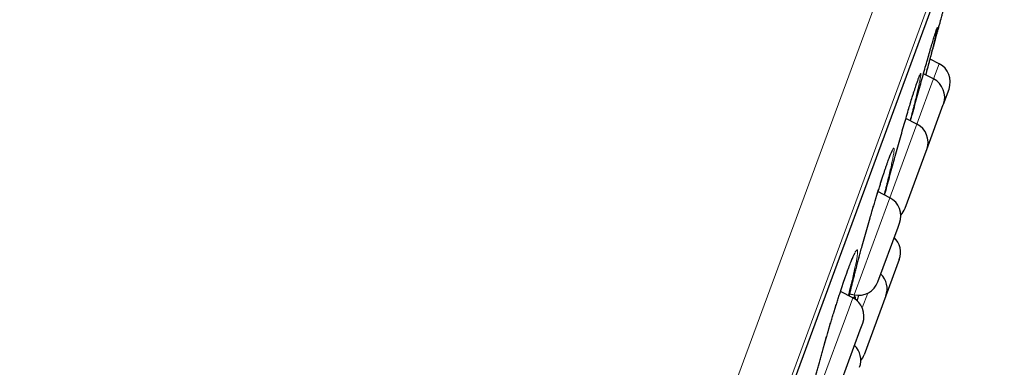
# Model space of a CAD drawing. Header units: millimetres. Extents: x 8 to 778, y 12 to 1829.
# Tile 333 of 335: x 729.67 to 753.7, y 1692.46 to 1700.94. Entities that reach past the tile are written whole.
import ezdxf

# ---------------------------------------------------------------- set-up
doc = ezdxf.new("R2010")
doc.units = ezdxf.units.MM

msp = doc.modelspace()

# ---------------------------------------------------------------- linework, layer by layer
at = {"color": 8, "linetype": 'Continuous', "lineweight": 0}
for p, q in [((728.735, 1642.193), (752.917, 1707.746)), ((753.696, 1706.324), (730.251, 1642.768)), ((730.657, 1643.577), (753.48, 1705.446)), ((751.97, 1699.493), (752.107, 1699.864)), ((751.564, 1698.393), (751.963, 1699.475)), ((751.963, 1699.475), (751.97, 1699.493)), ((751.39, 1698.848), (751.396, 1698.867)), ((750.901, 1696.596), (751.538, 1698.321)), ((751.538, 1698.321), (751.564, 1698.393)), ((750.843, 1696.437), (750.901, 1696.596)), ((750.029, 1694.232), (750.843, 1696.437)), ((750.049, 1694.232), (750.019, 1694.143)), ((750.362, 1694.269), (750.231, 1693.912)), ((749.899, 1693.88), (750.001, 1694.157)), ((749.129, 1691.793), (749.899, 1693.88))]:
    msp.add_line(p, q, dxfattribs=at)
at = {"color": 7, "linetype": 'Continuous', "lineweight": 30}
for p, q in [((730.665, 1643.597), (753.473, 1705.425)), ((752.107, 1699.864), (751.887, 1699.977)), ((751.97, 1699.493), (751.725, 1699.62)), ((752.21, 1698.876), (752.347, 1699.246)), ((751.389, 1698.844), (751.398, 1698.875)), ((751.398, 1698.875), (751.401, 1698.882)), ((751.804, 1697.775), (752.206, 1698.865)), ((752.206, 1698.865), (752.21, 1698.876)), ((751.564, 1698.393), (751.296, 1698.531)), ((751.788, 1697.732), (751.804, 1697.775)), ((751.276, 1696.342), (751.788, 1697.732)), ((750.901, 1696.596), (750.614, 1696.744)), ((750.613, 1694.545), (751.106, 1695.882)), ((751.106, 1695.882), (751.141, 1695.978)), ((751.133, 1695.09), (750.805, 1694.201)), ((750.001, 1694.157), (749.7, 1694.312)), ((749.927, 1694.256), (750.029, 1694.232)), ((750.805, 1694.201), (750.277, 1692.768)), ((750.18, 1693.372), (750.242, 1693.539)), ((749.713, 1692.106), (750.18, 1693.372))]:
    msp.add_line(p, q, dxfattribs=at)
for centre, start, end in [((751.878, 1699.419), 339.7512, 62.7512), ((751.741, 1699.049), 339.7512, 62.7512), ((751.335, 1697.948), 339.7512, 62.7512), ((750.672, 1696.151), 339.7512, 62.7512), ((750.806, 1696.515), 316.9175, 339.7512), ((750.664, 1695.263), 339.7512, 46.173), ((750.336, 1694.374), 339.7512, 46.173), ((750.144, 1694.718), 256.7512, 339.7512), ((749.772, 1693.712), 339.7512, 62.7512), ((749.695, 1692.635), 339.7512, 46.173), ((749.808, 1692.941), 320.7015, 339.7512)]:
    msp.add_arc(centre, 0.5, start, end, dxfattribs=at)
for points, knots in [([(751.957, 1700.235), (751.959, 1700.242), (751.974, 1700.297), (752, 1700.394), (752.035, 1700.522), (752.067, 1700.64), (752.096, 1700.747), (752.122, 1700.841), (752.144, 1700.922), (752.163, 1700.992), (752.178, 1701.047), (752.189, 1701.088), (752.196, 1701.113), (752.199, 1701.125), (752.199, 1701.123), (752.198, 1701.123)], [0, 0, 0, 0, 0.014035, 0.099763, 0.18609, 0.274306, 0.363173, 0.448726, 0.534877, 0.622915, 0.711606, 0.796925, 0.883464, 0.97063, 1, 1, 1, 1]), ([(752.048, 1700.659), (752.047, 1700.655), (752.043, 1700.633), (752.027, 1700.568), (752.002, 1700.462), (751.97, 1700.333), (751.932, 1700.184), (751.889, 1700.015), (751.84, 1699.829), (751.803, 1699.687), (751.781, 1699.605), (751.777, 1699.592)], [0, 0, 0, 0, 0.024771, 0.160661, 0.296231, 0.432227, 0.567792, 0.703934, 0.840511, 0.976653, 1, 1, 1, 1]), ([(752.006, 1700.586), (752.009, 1700.596), (752.017, 1700.621), (752.027, 1700.653), (752.036, 1700.681), (752.042, 1700.698), (752.046, 1700.707), (752.046, 1700.708), (752.047, 1700.709)], [0, 0, 0, 0, 0.147794, 0.363258, 0.573709, 0.748182, 0.895095, 1, 1, 1, 1]), ([(751.808, 1699.916), (751.81, 1699.922), (751.83, 1699.99), (751.865, 1700.113), (751.911, 1700.272), (751.952, 1700.41), (751.985, 1700.519), (752.001, 1700.571), (752.008, 1700.593)], [0, 0, 0, 0, 0.0209, 0.226798, 0.433358, 0.639261, 0.844734, 1, 1, 1, 1]), ([(751.782, 1699.59), (751.786, 1699.605), (751.804, 1699.673), (751.837, 1699.792), (751.878, 1699.945), (751.919, 1700.094), (751.944, 1700.187), (751.957, 1700.235)], [0, 0, 0, 0, 0.065004, 0.294948, 0.527903, 0.762381, 1, 1, 1, 1]), ([(751.408, 1698.473), (751.423, 1698.529), (751.459, 1698.661), (751.517, 1698.871), (751.58, 1699.1), (751.641, 1699.321), (751.7, 1699.532), (751.756, 1699.732), (751.791, 1699.854), (751.808, 1699.916)], [0, 0, 0, 0, 0.110147, 0.260699, 0.41172, 0.562254, 0.708028, 0.854232, 1, 1, 1, 1]), ([(751.477, 1699.128), (751.482, 1699.144), (751.495, 1699.186), (751.515, 1699.248), (751.537, 1699.315), (751.557, 1699.376), (751.575, 1699.429), (751.591, 1699.475), (751.605, 1699.513), (751.616, 1699.541), (751.624, 1699.56), (751.628, 1699.569), (751.63, 1699.573), (751.63, 1699.572), (751.63, 1699.572)], [0, 0, 0, 0, 0.061658, 0.166608, 0.271806, 0.376944, 0.481634, 0.585376, 0.687438, 0.78665, 0.86844, 0.93978, 0.998421, 1, 1, 1, 1]), ([(751.603, 1699.299), (751.603, 1699.299), (751.595, 1699.261), (751.572, 1699.165), (751.535, 1699.011), (751.491, 1698.836), (751.446, 1698.658), (751.413, 1698.534), (751.399, 1698.478)], [0, 0, 0, 0, 0.000063, 0.207642, 0.414563, 0.622392, 0.830885, 1, 1, 1, 1]), ([(751.402, 1698.888), (751.419, 1698.944), (751.446, 1699.032), (751.47, 1699.107), (751.478, 1699.134)], [0, 0, 0, 0, 0.629804, 1, 1, 1, 1]), ([(750.777, 1696.66), (750.781, 1696.677), (750.803, 1696.762), (750.846, 1696.925), (750.906, 1697.147), (750.968, 1697.375), (751.031, 1697.605), (751.096, 1697.836), (751.16, 1698.062), (751.223, 1698.282), (751.283, 1698.49), (751.34, 1698.681), (751.374, 1698.795), (751.39, 1698.848)], [0, 0, 0, 0, 0.025934, 0.124922, 0.224008, 0.32341, 0.422493, 0.521432, 0.62068, 0.719607, 0.816222, 0.913127, 1, 1, 1, 1]), ([(750.733, 1697.119), (750.738, 1697.135), (750.753, 1697.18), (750.776, 1697.25), (750.803, 1697.329), (750.828, 1697.403), (750.852, 1697.47), (750.874, 1697.531), (750.895, 1697.585), (750.913, 1697.632), (750.929, 1697.67), (750.941, 1697.699), (750.95, 1697.718), (750.956, 1697.729), (750.958, 1697.733), (750.958, 1697.732), (750.958, 1697.732)], [0, 0, 0, 0, 0.045286, 0.13099, 0.216954, 0.303287, 0.389856, 0.476421, 0.562634, 0.648054, 0.73203, 0.813573, 0.881168, 0.941116, 0.991974, 1, 1, 1, 1]), ([(750.465, 1696.252), (750.477, 1696.291), (750.5, 1696.371), (750.536, 1696.489), (750.571, 1696.604), (750.605, 1696.716), (750.639, 1696.824), (750.671, 1696.928), (750.703, 1697.027), (750.723, 1697.088), (750.733, 1697.119)], [0, 0, 0, 0, 0.124581, 0.250622, 0.376721, 0.502605, 0.628071, 0.752938, 0.877063, 1, 1, 1, 1]), ([(750.836, 1696.95), (750.834, 1696.945), (750.818, 1696.879), (750.794, 1696.784), (750.769, 1696.691), (750.763, 1696.667)], [0, 0, 0, 0, 0.062566, 0.761711, 1, 1, 1, 1]), ([(750.187, 1695.274), (750.2, 1695.323), (750.234, 1695.445), (750.29, 1695.648), (750.356, 1695.878), (750.414, 1696.081), (750.451, 1696.204), (750.465, 1696.253)], [0, 0, 0, 0, 0.150309, 0.383205, 0.615354, 0.847036, 1, 1, 1, 1]), ([(748.907, 1691.351), (748.907, 1691.351), (748.907, 1691.351), (748.907, 1691.357), (748.907, 1691.37), (748.909, 1691.391), (748.913, 1691.42), (748.918, 1691.458), (748.926, 1691.504), (748.936, 1691.559), (748.948, 1691.62), (748.962, 1691.689), (748.979, 1691.764), (748.997, 1691.845), (749.017, 1691.931), (749.039, 1692.022), (749.063, 1692.118), (749.088, 1692.22), (749.116, 1692.326), (749.145, 1692.437), (749.175, 1692.551), (749.207, 1692.669), (749.24, 1692.789), (749.274, 1692.91), (749.309, 1693.032), (749.344, 1693.154), (749.379, 1693.276), (749.415, 1693.397), (749.451, 1693.518), (749.487, 1693.638), (749.524, 1693.759), (749.561, 1693.878), (749.598, 1693.996), (749.634, 1694.111), (749.67, 1694.223), (749.706, 1694.331), (749.74, 1694.435), (749.774, 1694.535), (749.806, 1694.628), (749.832, 1694.701), (749.856, 1694.771), (749.88, 1694.837), (749.908, 1694.911), (749.933, 1694.978), (749.957, 1695.039), (749.98, 1695.093), (750, 1695.14), (750.017, 1695.179), (750.031, 1695.208), (750.042, 1695.228), (750.048, 1695.24), (750.051, 1695.245), (750.051, 1695.244), (750.051, 1695.244)], [0, 0, 0, 0, 0.005377, 0.017798, 0.032194, 0.048483, 0.06639, 0.085541, 0.105573, 0.126187, 0.147159, 0.168328, 0.18958, 0.210816, 0.231976, 0.253027, 0.274276, 0.295779, 0.317492, 0.339366, 0.361347, 0.383377, 0.405385, 0.427311, 0.449106, 0.470728, 0.492147, 0.51334, 0.534661, 0.556167, 0.577824, 0.599602, 0.621467, 0.643383, 0.665302, 0.687179, 0.708975, 0.730658, 0.7522, 0.772909, 0.784087, 0.805189, 0.826339, 0.847553, 0.868777, 0.889925, 0.910887, 0.931503, 0.951534, 0.968274, 0.983304, 0.996318, 1, 1, 1, 1]), ([(749.915, 1694.202), (749.918, 1694.214), (749.926, 1694.252), (749.942, 1694.321), (749.963, 1694.408), (749.986, 1694.501), (750.01, 1694.6), (750.037, 1694.703), (750.064, 1694.811), (750.094, 1694.924), (750.124, 1695.039), (750.156, 1695.157), (750.177, 1695.237), (750.188, 1695.276)], [0, 0, 0, 0, 0.0475065, 0.140759, 0.2335465, 0.3271531, 0.4218819, 0.517539, 0.6139092, 0.7107565, 0.8078317, 0.9048295, 1, 1, 1, 1]), ([(750.106, 1694.079), (750.114, 1694.104), (750.128, 1694.152), (750.142, 1694.2), (750.149, 1694.222)], [0, 0, 0, 0, 0.5241, 1, 1, 1, 1])]:
    msp.add_open_spline(points, degree=3, knots=knots, dxfattribs=at)
at = {"color": 8, "linetype": 'Continuous', "lineweight": 0}
for points, knots in [([(752.008, 1700.593), (752.01, 1700.601), (752.023, 1700.641), (752.038, 1700.688), (752.054, 1700.734), (752.063, 1700.751), (752.065, 1700.744), (752.06, 1700.714), (752.052, 1700.676), (752.048, 1700.659)], [0, 0, 0, 0, 0.040835, 0.205785, 0.370299, 0.535341, 0.699866, 0.864691, 1, 1, 1, 1]), ([(751.478, 1699.134), (751.486, 1699.157), (751.509, 1699.231), (751.543, 1699.335), (751.579, 1699.444), (751.61, 1699.529), (751.634, 1699.59), (751.651, 1699.624), (751.661, 1699.634), (751.664, 1699.618), (751.66, 1699.575), (751.648, 1699.508), (751.63, 1699.418), (751.612, 1699.338), (751.603, 1699.299)], [0, 0, 0, 0, 0.038721, 0.126246, 0.213606, 0.301246, 0.388608, 0.475773, 0.563217, 0.650387, 0.737768, 0.82543, 0.912812, 1, 1, 1, 1]), ([(751.396, 1698.867), (751.397, 1698.871), (751.399, 1698.879), (751.401, 1698.885), (751.402, 1698.888)], [0, 0, 0, 0, 0.621462, 1, 1, 1, 1]), ([(750.732, 1697.119), (750.733, 1697.121), (750.753, 1697.181), (750.789, 1697.292), (750.839, 1697.435), (750.883, 1697.557), (750.92, 1697.656), (750.952, 1697.731), (750.977, 1697.781), (750.995, 1697.806), (751.005, 1697.804), (751.009, 1697.778), (751.004, 1697.726), (750.993, 1697.648), (750.974, 1697.548), (750.948, 1697.424), (750.916, 1697.28), (750.878, 1697.123), (750.849, 1697.006), (750.836, 1696.95)], [0, 0, 0, 0, 0.003191, 0.06585, 0.128709, 0.19137, 0.253936, 0.316703, 0.379271, 0.441731, 0.50439, 0.566854, 0.629502, 0.692351, 0.755, 0.817545, 0.880287, 0.942829, 1, 1, 1, 1]), ([(750.465, 1696.253), (750.473, 1696.279), (750.502, 1696.379), (750.553, 1696.547), (750.616, 1696.752), (750.676, 1696.945), (750.713, 1697.061), (750.732, 1697.119)], [0, 0, 0, 0, 0.079768, 0.312375, 0.541353, 0.771032, 1, 1, 1, 1]), ([(749.838, 1694.721), (749.838, 1694.722), (749.858, 1694.778), (749.895, 1694.881), (749.946, 1695.014), (749.991, 1695.126), (750.03, 1695.214), (750.062, 1695.278), (750.087, 1695.317), (750.105, 1695.33), (750.115, 1695.318), (750.118, 1695.28), (750.113, 1695.217), (750.101, 1695.129), (750.081, 1695.019), (750.053, 1694.886), (750.019, 1694.734), (749.978, 1694.563), (749.935, 1694.389), (749.904, 1694.268), (749.89, 1694.214)], [0, 0, 0, 0, 0.001355, 0.060771, 0.120377, 0.179794, 0.239156, 0.298709, 0.358072, 0.417364, 0.476847, 0.536143, 0.595638, 0.655324, 0.714819, 0.774217, 0.833802, 0.893197, 0.952825, 1, 1, 1, 1]), ([(749.914, 1694.202), (749.917, 1694.213), (749.93, 1694.271), (749.96, 1694.396), (750.003, 1694.574), (750.053, 1694.77), (750.107, 1694.977), (750.152, 1695.147), (750.18, 1695.248), (750.187, 1695.274)], [0, 0, 0, 0, 0.042185, 0.22146, 0.400166, 0.578906, 0.758215, 0.936954, 1, 1, 1, 1]), ([(749.153, 1691.792), (749.144, 1691.765), (749.115, 1691.685), (749.073, 1691.574), (749.027, 1691.459), (748.988, 1691.369), (748.955, 1691.303), (748.929, 1691.263), (748.911, 1691.247), (748.9, 1691.258), (748.896, 1691.294), (748.901, 1691.356), (748.913, 1691.442), (748.933, 1691.551), (748.959, 1691.682), (748.993, 1691.834), (749.034, 1692.004), (749.08, 1692.19), (749.132, 1692.39), (749.188, 1692.602), (749.249, 1692.822), (749.313, 1693.049), (749.379, 1693.278), (749.447, 1693.507), (749.515, 1693.734), (749.584, 1693.954), (749.651, 1694.166), (749.717, 1694.366), (749.78, 1694.554), (749.818, 1694.665), (749.838, 1694.721)], [0, 0, 0, 0, 0.018984, 0.055384, 0.091899, 0.128295, 0.164528, 0.200875, 0.237106, 0.273453, 0.309917, 0.346264, 0.38255, 0.41895, 0.455236, 0.49161, 0.5281, 0.564474, 0.600839, 0.637319, 0.673683, 0.710043, 0.746518, 0.782877, 0.819145, 0.855527, 0.891792, 0.927824, 0.963969, 1, 1, 1, 1]), ([(750.033, 1694.136), (750.036, 1694.142), (750.047, 1694.165), (750.058, 1694.179), (750.067, 1694.178), (750.068, 1694.158), (750.064, 1694.128), (750.063, 1694.118)], [0, 0, 0, 0, 0.0867785, 0.3435712, 0.6011858, 0.8579935, 1, 1, 1, 1])]:
    msp.add_open_spline(points, degree=3, knots=knots, dxfattribs=at)

doc.saveas('drawing.dxf')
